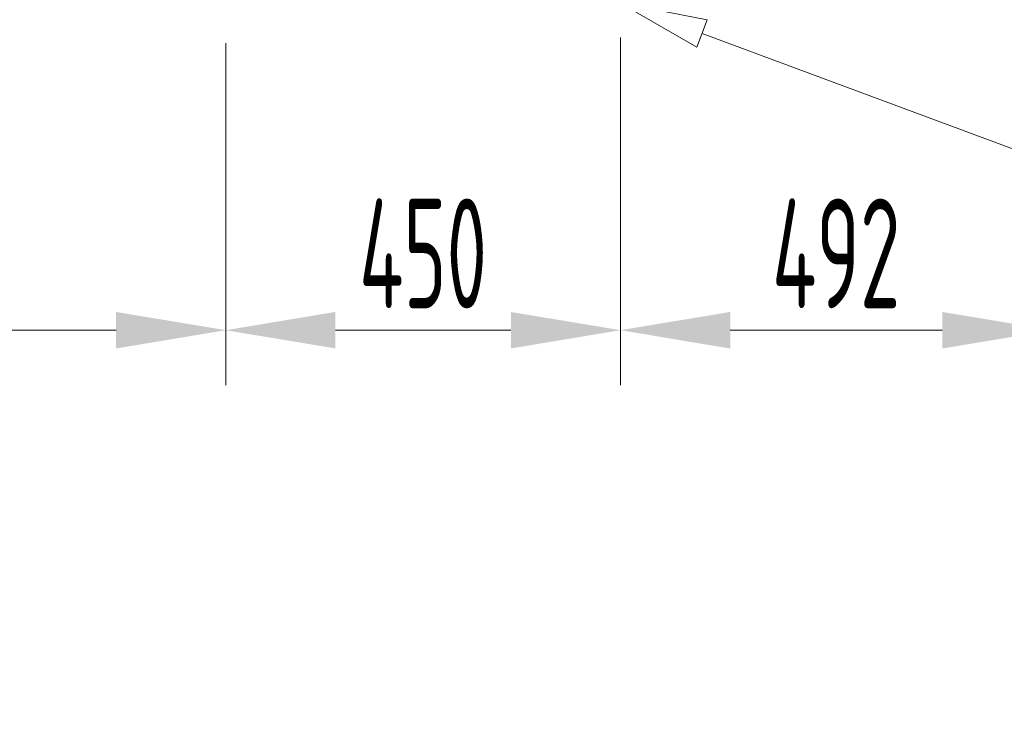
# Model space of a CAD drawing. Header units: millimetres. Extents: x 60394 to 199354, y 20895 to 166073.
# Tile 551 of 565: x 143625 to 144747, y 160178 to 160970. Entities that reach past the tile are written whole.
import ezdxf

# ---------------------------------------------------------------- set-up
doc = ezdxf.new("R2010")
doc.units = ezdxf.units.MM
doc.layers.add('JS_VYT_POPIS - OBECNĚ', color=7, linetype='Continuous', lineweight=5)
doc.layers.add('UT_KOTY - DIMENZE', color=7, linetype='Continuous', lineweight=5)
doc.styles.add('ISOCP 2.5', font='isocp.shx', dxfattribs={"width": 0.6, "height": 2.5})

# ---------------------------------------------------------------- blocks, each defined once
blk = doc.blocks.new('_ClosedBlank')
at = {"color": 0, "linetype": 'ByBlock', "lineweight": -2}
for p, q in [((-1, 0.167), (0, 0)), ((-1, 0.167), (-1, -0.167)), ((0, 0), (-1, -0.167))]:
    blk.add_line(p, q, dxfattribs=at)

msp = doc.modelspace()

# ---------------------------------------------------------------- linework, layer by layer
at = {"layer": 'JS_VYT_POPIS - OBECNĚ', "linetype": 'ByBlock'}
msp.add_lwpolyline([(144402.7, 160954), (146491.2, 160178.1)], dxfattribs=at)
at = {"layer": 'UT_KOTY - DIMENZE'}
for p, q in [((143859.7, 160943.1), (143859.7, 160553.4)), ((143859.9, 160943.1), (143859.9, 160553.4)), ((144309.7, 160949.5), (144309.7, 160553.4)), ((144309.7, 160943), (144309.7, 160553.4)), ((143734.9, 160615.9), (142979.1, 160615.9)), ((144184.7, 160615.9), (143984.7, 160615.9)), ((144676.3, 160615.9), (144434.7, 160615.9))]:
    msp.add_line(p, q, dxfattribs=at)
for points in [[(143734.9, 160636.7), (143734.9, 160595.1), (143859.9, 160615.9)], [(143984.7, 160636.7), (143984.7, 160595.1), (143859.7, 160615.9)], [(144184.7, 160636.7), (144184.7, 160595.1), (144309.7, 160615.9)], [(144434.7, 160636.7), (144434.7, 160595), (144309.7, 160615.9)], [(144676.3, 160636.7), (144676.3, 160595), (144801.3, 160615.9)]]:
    msp.add_solid(points, dxfattribs=at)

# ---------------------------------------------------------------- block references
at = {"layer": 'JS_VYT_POPIS - OBECNĚ', "xscale": 100, "yscale": 100, "zscale": 100, "rotation": 159.6186528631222}
msp.add_blockref('_ClosedBlank', (144308.9, 160988.9), dxfattribs=at)

# ---------------------------------------------------------------- texts
at = {"layer": 'UT_KOTY - DIMENZE', "char_height": 125, "width": 3.795, "attachment_point": 5, "style": 'ISOCP 2.5'}
for s, insert in [('450', (144084.7, 160703.4)), ('492', (144555.5, 160703.4))]:
    msp.add_mtext(s, dxfattribs=dict(at, insert=insert))

doc.saveas('drawing.dxf')
